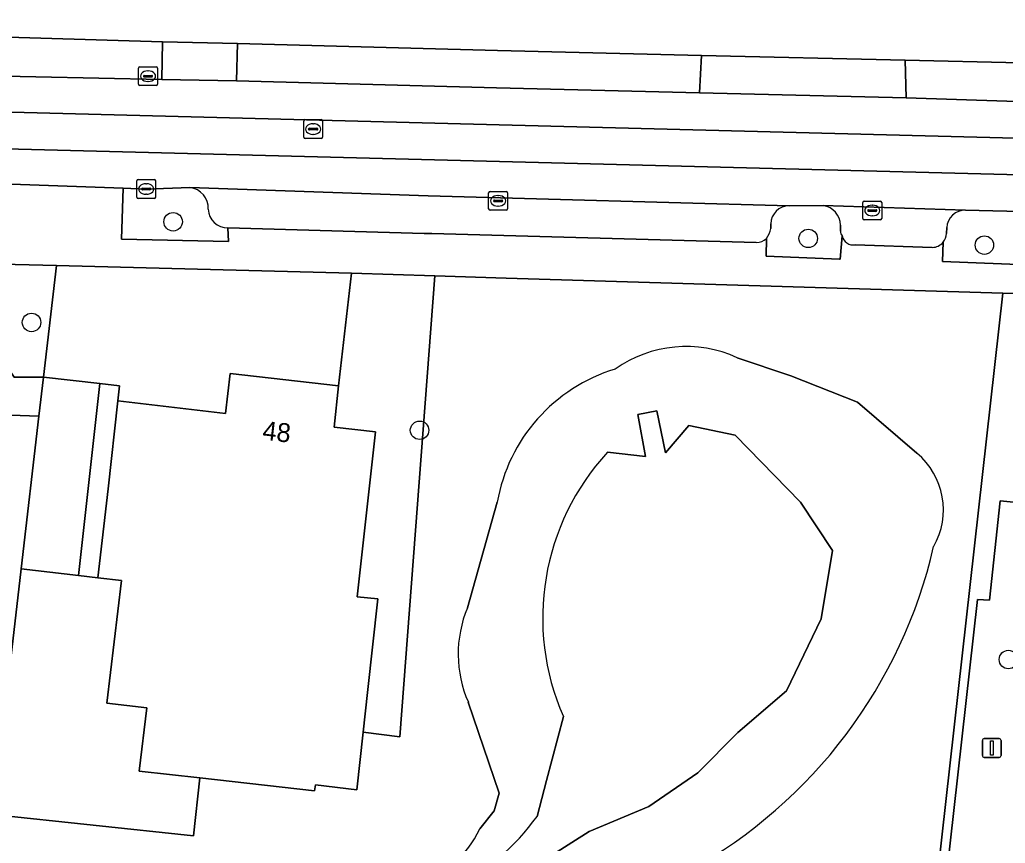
# Model space of a CAD drawing. Extents: x 162082 to 163401, y 388089 to 388636.
# Drawn here: x 162651.6 to 162703.8, y 388424.7 to 388468.3 of the extents above; entities that cross this region are included whole.
import ezdxf

# ---------------------------------------------------------------- set-up
doc = ezdxf.new("R2010")
doc.units = 0
for name, color, linetype in [('IMGEO_Boom', 7, 'Continuous'), ('IMGEO_Erf', 7, 'Continuous'), ('IMGEO_Groenvoorziening', 7, 'Continuous'), ('IMGEO_Haag', 7, 'Continuous'), ('IMGEO_Hek', 7, 'Continuous'), ('IMGEO_Kolk', 7, 'Continuous'), ('IMGEO_Lichtmast', 7, 'Continuous'), ('IMGEO_Meer_plas_ven_vijver', 7, 'Continuous'), ('IMGEO_Oever', 7, 'Continuous'), ('IMGEO_Pand', 7, 'Continuous'), ('IMGEO_Pand_nummerreeks', 7, 'Continuous'), ('IMGEO_Parkeervlak_open', 7, 'Continuous'), ('IMGEO_Rijbaan_lokaal_gesloten', 7, 'Continuous'), ('IMGEO_Rijbaan_lokaal_open', 7, 'Continuous'), ('IMGEO_Rioolput', 7, 'Continuous'), ('IMGEO_Voetpad_open', 7, 'Continuous')]:
    doc.layers.add(name, color=color, linetype=linetype)

msp = doc.modelspace()

# ---------------------------------------------------------------- linework, layer by layer
at = {"layer": 'IMGEO_Boom'}
for centre in [(162659.683, 388457.621), (162693.315, 388456.741), (162702.646, 388456.385), (162652.182, 388452.289), (162672.732, 388446.576), (162703.919, 388434.433)]:
    msp.add_circle(centre, 0.489, dxfattribs=at)
at = {"layer": 'IMGEO_Erf'}
for points in [[(162669.13, 388454.897), (162653.501, 388455.307), (162652.81, 388449.394), (162655.8, 388449.051), (162656.843, 388448.931), (162656.757, 388448.135), (162662.45, 388447.46), (162662.701, 388449.577), (162668.432, 388448.926)], [(162651.629, 388439.243), (162650.112, 388426.22), (162660.763, 388425.098), (162661.092, 388428.162), (162657.883, 388428.521), (162658.281, 388431.878), (162656.173, 388432.128), (162656.942, 388438.612), (162655.703, 388438.759), (162654.664, 388438.882)]]:
    msp.add_lwpolyline(points, close=True, dxfattribs=at)
at = {"layer": 'IMGEO_Groenvoorziening'}
for points in [[(162660.569, 388459.432), (162658.257, 388459.358), (162657.035, 388459.4), (162656.948, 388456.709), (162662.606, 388456.576), (162662.585, 388457.305)], [(162694.107, 388458.481), (162692.306, 388458.472)], [(162700.456, 388456.538), (162700.427, 388455.519), (162705.334, 388455.322), (162705.285, 388458.143)], [(162705.285, 388458.143), (162701.648, 388458.236)], [(162691.332, 388457.512), (162691.333, 388457.27)], [(162695.027, 388457.123), (162695.03, 388457.436)], [(162700.651, 388457.311), (162700.63, 388457.008)], [(162691.099, 388456.743), (162691.087, 388455.795), (162694.973, 388455.65), (162695, 388455.65), (162695.107, 388456.87)], [(162689.556, 388450.423), (162692.396, 388449.456)], [(162692.396, 388449.456), (162695.931, 388448.068), (162699.069, 388445.37)], [(162675.269, 388437.173), (162676.848, 388442.773)], [(162675.922, 388425.469), (162676.678, 388426.41), (162676.948, 388427.36), (162675.315, 388432.175)]]:
    msp.add_lwpolyline(points, dxfattribs=at)
for points in [[(162653.501, 388455.307), (162649.85, 388455.402), (162649.761, 388451.613), (162651.261, 388449.398), (162652.81, 388449.394)], [(162703.619, 388453.844), (162703.613, 388453.844), (162677.318, 388454.629), (162673.534, 388454.753), (162671.689, 388430.345), (162669.742, 388430.581), (162669.404, 388427.535), (162667.227, 388427.798), (162667.173, 388427.482), (162661.092, 388428.162), (162660.763, 388425.098), (162650.112, 388426.22), (162649.986, 388425.138), (162648.442, 388411.886), (162686.158, 388409.327), (162689.064, 388408.838), (162698.446, 388407.702)], [(162673.534, 388454.753), (162669.13, 388454.897), (162668.432, 388448.926), (162668.202, 388446.741), (162670.404, 388446.496), (162669.428, 388437.753), (162670.525, 388437.646), (162669.974, 388432.677), (162669.742, 388430.581), (162671.689, 388430.345)], [(162702.13, 388422.682), (162700.625, 388422.812), (162702.287, 388437.61), (162702.919, 388437.577), (162703.484, 388442.847), (162704.363, 388442.748), (162705.621, 388453.388), (162705.673, 388453.782), (162705.624, 388453.783), (162703.619, 388453.844), (162698.446, 388407.702), (162697.604, 388400.191), (162699.611, 388399.966), (162700.511, 388408.139), (162699.103, 388408.281), (162699.585, 388412.795), (162701.012, 388412.656)], [(162654.664, 388438.882), (162655.703, 388438.759), (162656.236, 388443.476), (162656.757, 388448.135), (162656.843, 388448.931), (162655.8, 388449.051)], [(162651.629, 388439.243), (162652.57, 388447.331), (162647.653, 388447.498), (162646.023, 388447.547), (162645.501, 388440.815), (162644.126, 388434.828), (162641.776, 388431.377), (162642.53, 388412.546), (162644.129, 388409.402), (162646.326, 388407.539), (162674.356, 388404.682), (162680.186, 388403.156), (162683.348, 388402.877), (162685.352, 388404.424), (162688.223, 388403.834), (162689.064, 388408.838), (162686.158, 388409.327), (162648.442, 388411.886), (162649.986, 388425.138), (162650.112, 388426.22)]]:
    msp.add_lwpolyline(points, close=True, dxfattribs=at)
for centre, radius, start, end in [((162660.454, 388458.352), 1.086, 356.3466, 83.9381), ((162692.305, 388457.499), 0.973, 89.9473, 179.2232), ((162693.96, 388457.421), 1.07, 0.7846, 82.1207), ((162662.56, 388458.328), 1.023, 182.4983, 271.4048), ((162701.624, 388457.262), 0.974, 88.5713, 177.138), ((162690.232, 388457.443), 1.115, 321.0682, 351.0472), ((162695.476, 388457.126), 0.449, 180.3608, 214.7337), ((162699.755, 388457.065), 0.877, 323.0867, 356.2829), ((162686.849, 388444.532), 6.483, 65.3211, 125.4098), ((162685.697, 388441.217), 8.984, 106.8453, 170.0281), ((162696.533, 388442.358), 3.938, 330.3625, 49.8973), ((162674.255, 388446.329), 26.373, 299.0113, 347.0332), ((162681.073, 388434.727), 6.298, 157.1485, 203.9061), ((162670.94, 388427.753), 5.481, 284.4557, 335.3672)]:
    msp.add_arc(centre, radius, start, end, dxfattribs=at)
at = {"layer": 'IMGEO_Haag'}
msp.add_lwpolyline([(162654.664, 388438.882), (162655.703, 388438.759), (162656.236, 388443.476), (162656.757, 388448.135), (162656.843, 388448.931), (162655.8, 388449.051)], close=True, dxfattribs=at)
at = {"layer": 'IMGEO_Hek'}
for points in [[(162698.446, 388407.702), (162703.619, 388453.844)], [(162650.112, 388426.22), (162651.629, 388439.243)], [(162654.664, 388438.882), (162651.629, 388439.243)], [(162655.703, 388438.759), (162654.664, 388438.882)]]:
    msp.add_lwpolyline(points, dxfattribs=at)
at = {"layer": 'IMGEO_Kolk'}
for p, q in [((162657.851, 388464.908), (162657.851, 388465.76)), ((162657.926, 388465.834), (162658.778, 388465.834)), ((162658.339, 388465.614), (162658.364, 388465.614)), ((162658.852, 388465.76), (162658.852, 388464.908)), ((162658.11, 388465.328), (162658.11, 388465.34)), ((162658.548, 388465.291), (162658.15, 388465.291)), ((162658.153, 388465.377), (162658.551, 388465.377)), ((162658.594, 388465.34), (162658.594, 388465.328)), ((162658.778, 388464.834), (162657.926, 388464.834)), ((162658.362, 388465.054), (162658.337, 388465.054)), ((162657.756, 388458.932), (162657.756, 388459.784)), ((162657.831, 388459.858), (162658.683, 388459.858)), ((162658.015, 388459.352), (162658.015, 388459.364)), ((162658.058, 388459.401), (162658.456, 388459.401)), ((162658.244, 388459.638), (162658.269, 388459.638)), ((162658.499, 388459.364), (162658.499, 388459.352)), ((162658.757, 388459.784), (162658.757, 388458.932)), ((162658.683, 388458.858), (162657.831, 388458.858)), ((162658.453, 388459.315), (162658.055, 388459.315)), ((162658.267, 388459.078), (162658.242, 388459.078)), ((162676.391, 388458.303), (162676.391, 388459.155)), ((162676.466, 388459.229), (162677.318, 388459.229)), ((162676.879, 388459.009), (162676.904, 388459.009)), ((162677.392, 388459.155), (162677.392, 388458.303)), ((162676.65, 388458.723), (162676.65, 388458.735)), ((162677.088, 388458.686), (162676.69, 388458.686)), ((162676.693, 388458.772), (162677.091, 388458.772)), ((162676.902, 388458.449), (162676.877, 388458.449)), ((162677.134, 388458.735), (162677.134, 388458.723)), ((162696.207, 388457.792), (162696.207, 388458.644)), ((162696.282, 388458.718), (162697.134, 388458.718)), ((162696.695, 388458.498), (162696.72, 388458.498)), ((162697.208, 388458.644), (162697.208, 388457.792)), ((162677.318, 388458.229), (162676.466, 388458.229)), ((162696.466, 388458.212), (162696.466, 388458.224)), ((162696.904, 388458.175), (162696.506, 388458.175)), ((162696.509, 388458.261), (162696.907, 388458.261)), ((162696.718, 388457.938), (162696.693, 388457.938)), ((162696.95, 388458.224), (162696.95, 388458.212)), ((162697.134, 388457.718), (162696.282, 388457.718))]:
    msp.add_line(p, q, dxfattribs=at)
for points in [[(162657.851, 388464.908), (162657.851, 388465.76)], [(162657.926, 388465.834), (162658.778, 388465.834)], [(162658.852, 388465.76), (162658.852, 388464.908)], [(162658.778, 388464.834), (162657.926, 388464.834)], [(162657.756, 388458.932), (162657.756, 388459.784)], [(162657.831, 388459.858), (162658.683, 388459.858)], [(162658.757, 388459.784), (162658.757, 388458.932)], [(162658.683, 388458.858), (162657.831, 388458.858)], [(162676.391, 388458.303), (162676.391, 388459.155)], [(162676.466, 388459.229), (162677.318, 388459.229)], [(162677.392, 388459.155), (162677.392, 388458.303)], [(162696.207, 388457.792), (162696.207, 388458.644)], [(162696.282, 388458.718), (162697.134, 388458.718)], [(162697.208, 388458.644), (162697.208, 388457.792)], [(162677.318, 388458.229), (162676.466, 388458.229)], [(162697.134, 388457.718), (162696.282, 388457.718)]]:
    msp.add_lwpolyline(points, dxfattribs=at)
for centre, radius, start, end in [((162657.928, 388465.758), 0.0765, 91.552, 178.448), ((162657.928, 388465.758), 0.0765, 91.552, 178.448), ((162658.776, 388465.758), 0.0765, 1.552, 88.448), ((162658.776, 388465.758), 0.0765, 1.552, 88.448), ((162658.15, 388465.337), 0.0403, 85.8775, 175.7526), ((162658.147, 388465.327), 0.0366, 178.938, 274.7102), ((162658.551, 388465.334), 0.043, 264.8664, 352.4533), ((162658.555, 388465.339), 0.0386, 1.7309, 96.639), ((162657.928, 388464.91), 0.0765, 181.552, 268.448), ((162657.928, 388464.91), 0.0765, 181.552, 268.448), ((162658.776, 388464.91), 0.0765, 271.552, 358.448), ((162658.776, 388464.91), 0.0765, 271.552, 358.448), ((162657.833, 388459.782), 0.0765, 91.552, 178.448), ((162657.833, 388459.782), 0.0765, 91.552, 178.448), ((162658.055, 388459.361), 0.0403, 85.8775, 175.7526), ((162658.052, 388459.351), 0.0366, 178.938, 274.7102), ((162658.456, 388459.358), 0.043, 264.8664, 352.4533), ((162658.46, 388459.363), 0.0386, 1.7309, 96.639), ((162658.681, 388459.782), 0.0765, 1.552, 88.448), ((162658.681, 388459.782), 0.0765, 1.552, 88.448), ((162657.833, 388458.934), 0.0765, 181.552, 268.448), ((162657.833, 388458.934), 0.0765, 181.552, 268.448), ((162658.681, 388458.934), 0.0765, 271.552, 358.448), ((162658.681, 388458.934), 0.0765, 271.552, 358.448), ((162676.468, 388459.153), 0.0765, 91.552, 178.448), ((162676.468, 388459.153), 0.0765, 91.552, 178.448), ((162677.316, 388459.153), 0.0765, 1.552, 88.448), ((162677.316, 388459.153), 0.0765, 1.552, 88.448), ((162676.468, 388458.305), 0.0765, 181.552, 268.448), ((162676.468, 388458.305), 0.0765, 181.552, 268.448), ((162676.69, 388458.732), 0.0403, 85.8775, 175.7526), ((162676.687, 388458.722), 0.0366, 178.938, 274.7102), ((162677.091, 388458.729), 0.043, 264.8664, 352.4533), ((162677.095, 388458.734), 0.0386, 1.7309, 96.639), ((162677.316, 388458.305), 0.0765, 271.552, 358.448), ((162677.316, 388458.305), 0.0765, 271.552, 358.448), ((162696.284, 388458.642), 0.0765, 91.552, 178.448), ((162696.284, 388458.642), 0.0765, 91.552, 178.448), ((162697.132, 388458.642), 0.0765, 1.552, 88.448), ((162697.132, 388458.642), 0.0765, 1.552, 88.448), ((162696.284, 388457.794), 0.0765, 181.552, 268.448), ((162696.284, 388457.794), 0.0765, 181.552, 268.448), ((162696.506, 388458.221), 0.0403, 85.8775, 175.7526), ((162696.503, 388458.211), 0.0366, 178.938, 274.7102), ((162696.907, 388458.218), 0.043, 264.8664, 352.4533), ((162696.911, 388458.223), 0.0386, 1.7309, 96.639), ((162697.132, 388457.794), 0.0765, 271.552, 358.448), ((162697.132, 388457.794), 0.0765, 271.552, 358.448)]:
    msp.add_arc(centre, radius, start, end, dxfattribs=at)
for centre, major_axis, ratio, start_param, end_param in [((162658.338, 388465.334), (-0.387, 0.002), 0.722429, 4.712389, 7.853982), ((162658.363, 388465.334), (-0.39, 0.002), 0.717154, 1.570796, 4.712389), ((162658.243, 388459.358), (-0.387, 0.002), 0.722429, 4.712389, 7.853982), ((162658.268, 388459.358), (-0.39, 0.002), 0.717154, 1.570796, 4.712389), ((162676.878, 388458.729), (-0.387, 0.002), 0.722429, 4.712389, 7.853982), ((162676.903, 388458.729), (-0.39, 0.002), 0.717154, 1.570796, 4.712389), ((162696.694, 388458.218), (-0.387, 0.002), 0.722429, 4.712389, 7.853982), ((162696.719, 388458.218), (-0.39, 0.002), 0.717154, 1.570796, 4.712389)]:
    msp.add_ellipse(centre, major_axis=major_axis, ratio=ratio, start_param=start_param, end_param=end_param, dxfattribs=at)
at = {"layer": 'IMGEO_Lichtmast'}
for p, q in [((162702.54, 388429.345), (162702.54, 388430.145)), ((162702.54, 388430.145), (162702.54, 388429.345)), ((162702.64, 388430.245), (162703.43, 388430.245)), ((162703.43, 388430.245), (162702.64, 388430.245)), ((162703.53, 388430.145), (162703.53, 388429.345)), ((162703.53, 388429.345), (162703.53, 388430.145)), ((162703.43, 388429.245), (162702.64, 388429.245)), ((162702.64, 388429.245), (162703.43, 388429.245))]:
    msp.add_line(p, q, dxfattribs=at)
msp.add_lwpolyline([(162702.96, 388430.12), (162703.11, 388430.12), (162703.11, 388429.37), (162702.96, 388429.37), (162702.96, 388430.12)], dxfattribs=at)
for centre, start, end in [((162702.64, 388430.145), 90, 180), ((162702.64, 388430.145), 90, 180), ((162703.43, 388430.145), 0, 90), ((162703.43, 388430.145), 360, 90), ((162702.64, 388429.345), 180, 270), ((162702.64, 388429.345), 180, 270), ((162703.43, 388429.345), 270, 0), ((162703.43, 388429.345), 270, 0)]:
    msp.add_arc(centre, 0.1, start, end, dxfattribs=at)
at = {"layer": 'IMGEO_Meer_plas_ven_vijver'}
for points in [[(162689.449, 388446.311), (162686.996, 388446.832), (162685.753, 388445.388), (162685.306, 388447.612), (162684.296, 388447.419), (162684.692, 388445.192), (162682.681, 388445.41)], [(162658.641, 388416.967), (162662.016, 388416.589), (162666.912, 388416.473), (162668.891, 388417.52), (162670.953, 388419.188), (162675.63, 388421.46), (162681.71, 388425.33), (162684.868, 388426.652), (162687.476, 388428.427), (162689.594, 388430.558), (162692.164, 388432.768), (162693.994, 388436.585), (162694.595, 388440.211), (162692.905, 388442.768), (162689.449, 388446.311)], [(162680.347, 388431.408), (162679.446, 388428.021), (162678.962, 388426.124)]]:
    msp.add_lwpolyline(points, dxfattribs=at)
for centre, radius, start, end in [((162692.223, 388436.624), 12.971, 137.3616, 203.7111), ((162669.155, 388433.175), 12.078, 296.1528, 324.2855)]:
    msp.add_arc(centre, radius, start, end, dxfattribs=at)
at = {"layer": 'IMGEO_Oever'}
for points in [[(162692.396, 388449.456), (162689.556, 388450.423)], [(162699.069, 388445.37), (162695.931, 388448.068), (162692.396, 388449.456)], [(162682.681, 388445.41), (162684.692, 388445.192), (162684.296, 388447.419), (162685.306, 388447.612), (162685.753, 388445.388), (162686.996, 388446.832), (162689.449, 388446.311)], [(162689.449, 388446.311), (162692.905, 388442.768), (162694.595, 388440.211), (162693.994, 388436.585), (162692.164, 388432.768), (162689.594, 388430.558), (162687.476, 388428.427), (162684.868, 388426.652), (162681.71, 388425.33), (162675.63, 388421.46), (162670.953, 388419.188), (162668.891, 388417.52), (162666.912, 388416.473), (162662.016, 388416.589), (162658.641, 388416.967)], [(162676.848, 388442.773), (162675.269, 388437.173)], [(162675.315, 388432.175), (162676.948, 388427.36), (162676.678, 388426.41), (162675.922, 388425.469)], [(162678.962, 388426.124), (162679.446, 388428.021), (162680.347, 388431.408)]]:
    msp.add_lwpolyline(points, dxfattribs=at)
for centre, radius, start, end in [((162686.849, 388444.532), 6.483, 65.3211, 125.4098), ((162685.697, 388441.217), 8.984, 106.8453, 170.0281), ((162692.223, 388436.624), 12.971, 137.3616, 203.7111), ((162696.533, 388442.358), 3.938, 330.3625, 49.8973), ((162674.255, 388446.329), 26.373, 299.0113, 347.0332), ((162681.073, 388434.727), 6.298, 157.1485, 203.9061), ((162669.155, 388433.175), 12.078, 296.1528, 324.2855), ((162670.94, 388427.753), 5.481, 284.4557, 335.3672)]:
    msp.add_arc(centre, radius, start, end, dxfattribs=at)
at = {"layer": 'IMGEO_Pand'}
msp.add_lwpolyline([(162662.701, 388449.577), (162662.45, 388447.46), (162656.757, 388448.135), (162656.236, 388443.476), (162655.703, 388438.759), (162656.942, 388438.612), (162656.173, 388432.128), (162658.281, 388431.878), (162657.883, 388428.521), (162661.092, 388428.162), (162667.173, 388427.482), (162667.227, 388427.798), (162669.404, 388427.535), (162669.742, 388430.581), (162669.974, 388432.677), (162670.525, 388437.646), (162669.428, 388437.753), (162670.404, 388446.496), (162668.202, 388446.741), (162668.432, 388448.926)], close=True, dxfattribs=at)
at = {"layer": 'IMGEO_Parkeervlak_open'}
for points in [[(162659.117, 388467.152), (162649.141, 388467.457), (162649.063, 388465.37), (162659.081, 388465.167)], [(162687.661, 388466.43), (162676.853, 388466.691), (162663.087, 388467.066), (162663.044, 388465.084), (162676.815, 388464.718), (162687.566, 388464.449)], [(162698.457, 388466.189), (162687.661, 388466.43), (162687.566, 388464.449), (162698.496, 388464.193)]]:
    msp.add_lwpolyline(points, close=True, dxfattribs=at)
for points in [[(162704.591, 388466.034), (162704.563, 388466.036), (162704.535, 388466.037), (162698.457, 388466.189), (162698.496, 388464.193), (162706.497, 388463.931)], [(162692.306, 388458.472), (162673.195, 388458.994), (162660.569, 388459.432)], [(162701.648, 388458.236), (162694.107, 388458.481)], [(162662.585, 388457.305), (162672.978, 388457.007), (162673.381, 388456.996), (162690.563, 388456.525)], [(162691.333, 388457.27), (162691.332, 388457.512)], [(162695.03, 388457.436), (162695.027, 388457.123)], [(162700.63, 388457.008), (162700.651, 388457.311)], [(162695.809, 388456.398), (162699.886, 388456.268)]]:
    msp.add_lwpolyline(points, dxfattribs=at)
for centre, radius, start, end in [((162660.454, 388458.352), 1.086, 356.3466, 83.9381), ((162692.305, 388457.499), 0.973, 89.9473, 179.2232), ((162693.96, 388457.421), 1.07, 0.7846, 82.1207), ((162662.56, 388458.328), 1.023, 182.4983, 271.4048), ((162701.624, 388457.262), 0.974, 88.5713, 177.138), ((162690.232, 388457.443), 1.115, 321.0682, 351.0472), ((162690.552, 388457.321), 0.796, 270.8116, 313.4532), ((162695.476, 388457.126), 0.449, 180.3608, 214.7337), ((162695.717, 388457.02), 0.628, 193.7679, 278.4011), ((162699.755, 388457.065), 0.877, 323.0867, 356.2829), ((162699.897, 388456.982), 0.714, 269.1234, 321.5689)]:
    msp.add_arc(centre, radius, start, end, dxfattribs=at)
at = {"layer": 'IMGEO_Rijbaan_lokaal_gesloten'}
for points in [[(162644.976, 388465.594), (162634.588, 388465.822), (162628.419, 388466.017), (162621.559, 388466.147), (162618.544, 388466.251), (162618.463, 388464.27), (162675.589, 388462.798), (162711.816, 388461.865)], [(162713.048, 388463.823), (162712.768, 388463.818), (162706.497, 388463.931), (162698.496, 388464.193), (162687.566, 388464.449), (162676.815, 388464.718), (162663.044, 388465.084), (162659.081, 388465.167), (162649.063, 388465.37), (162644.976, 388465.594)], [(162716.906, 388459.796), (162618.418, 388462.308)], [(162622.231, 388460.4), (162623.469, 388460.379), (162625.068, 388460.379), (162645.033, 388459.838), (162650.093, 388459.642), (162657.035, 388459.4), (162658.257, 388459.358), (162660.569, 388459.432), (162673.195, 388458.994), (162692.306, 388458.472), (162694.107, 388458.481), (162701.648, 388458.236), (162705.285, 388458.143), (162713.448, 388457.896), (162717.358, 388457.821)]]:
    msp.add_lwpolyline(points, dxfattribs=at)
at = {"layer": 'IMGEO_Rijbaan_lokaal_open'}
msp.add_lwpolyline([(162663.087, 388467.066), (162659.117, 388467.152), (162659.081, 388465.167), (162663.044, 388465.084)], close=True, dxfattribs=at)
msp.add_lwpolyline([(162711.816, 388461.865), (162675.589, 388462.798), (162618.463, 388464.27), (162618.418, 388462.308), (162716.906, 388459.796)], dxfattribs=at)
at = {"layer": 'IMGEO_Rioolput'}
for p, q in [((162666.672, 388463.033), (162667.524, 388463.033)), ((162666.597, 388462.107), (162666.597, 388462.959)), ((162666.856, 388462.527), (162666.856, 388462.539)), ((162667.294, 388462.49), (162666.896, 388462.49)), ((162666.899, 388462.576), (162667.297, 388462.576)), ((162667.085, 388462.813), (162667.11, 388462.813)), ((162667.34, 388462.539), (162667.34, 388462.527)), ((162667.598, 388462.959), (162667.598, 388462.107)), ((162667.524, 388462.033), (162666.672, 388462.033)), ((162667.108, 388462.253), (162667.083, 388462.253))]:
    msp.add_line(p, q, dxfattribs=at)
for points in [[(162666.672, 388463.033), (162667.524, 388463.033)], [(162666.597, 388462.107), (162666.597, 388462.959)], [(162667.598, 388462.959), (162667.598, 388462.107)], [(162667.524, 388462.033), (162666.672, 388462.033)]]:
    msp.add_lwpolyline(points, dxfattribs=at)
for centre, radius, start, end in [((162666.674, 388462.957), 0.0765, 91.552, 178.448), ((162666.674, 388462.957), 0.0765, 91.552, 178.448), ((162667.522, 388462.957), 0.0765, 1.552, 88.448), ((162667.522, 388462.957), 0.0765, 1.552, 88.448), ((162666.896, 388462.536), 0.0403, 85.8775, 175.7526), ((162666.893, 388462.526), 0.0366, 178.938, 274.7102), ((162667.297, 388462.533), 0.043, 264.8664, 352.4533), ((162667.301, 388462.538), 0.0386, 1.7309, 96.639), ((162666.674, 388462.109), 0.0765, 181.552, 268.448), ((162666.674, 388462.109), 0.0765, 181.552, 268.448), ((162667.522, 388462.109), 0.0765, 271.552, 358.448), ((162667.522, 388462.109), 0.0765, 271.552, 358.448)]:
    msp.add_arc(centre, radius, start, end, dxfattribs=at)
for centre, major_axis, ratio, start_param, end_param in [((162667.084, 388462.533), (-0.387, 0.002), 0.722429, 4.712389, 7.853982), ((162667.109, 388462.533), (-0.39, 0.002), 0.717154, 1.570796, 4.712389)]:
    msp.add_ellipse(centre, major_axis=major_axis, ratio=ratio, start_param=start_param, end_param=end_param, dxfattribs=at)
at = {"layer": 'IMGEO_Voetpad_open'}
for points in [[(162617.043, 388466.513), (162617.108, 388469.532), (162623.434, 388469.405), (162623.422, 388468.141), (162623.574, 388468.172), (162628.447, 388468.027), (162634.653, 388467.828), (162645.028, 388467.596), (162649.141, 388467.457), (162659.117, 388467.152), (162663.087, 388467.066), (162676.853, 388466.691), (162687.661, 388466.43), (162698.457, 388466.189), (162704.535, 388466.037), (162704.563, 388466.036), (162704.591, 388466.034), (162704.633, 388467.177), (162715.162, 388466.88)], [(162614.908, 388456.164), (162621.295, 388456.151), (162635.375, 388455.782), (162649.85, 388455.402), (162653.501, 388455.307), (162669.13, 388454.897), (162673.534, 388454.753), (162677.318, 388454.629), (162703.613, 388453.844), (162703.619, 388453.844), (162705.624, 388453.783), (162705.673, 388453.782), (162705.621, 388453.388), (162710.306, 388452.845), (162710.527, 388452.819), (162728.669, 388450.964), (162743.614, 388449.283), (162743.528, 388448.505), (162743.142, 388445.011), (162744.008, 388444.916), (162744.393, 388448.409), (162746.211, 388464.901), (162748.001, 388464.745), (162748.03, 388465.621)], [(162657.035, 388459.4), (162650.093, 388459.642), (162650.043, 388456.835), (162643.023, 388457.084), (162643.045, 388457.883), (162627.101, 388458.323), (162627.099, 388457.475), (162617.068, 388457.704), (162617.1, 388458.59)], [(162690.563, 388456.525), (162673.381, 388456.996), (162672.978, 388457.007), (162662.585, 388457.305), (162662.606, 388456.576), (162656.948, 388456.709), (162657.035, 388459.4)], [(162717.358, 388457.821), (162713.448, 388457.896), (162705.285, 388458.143), (162705.334, 388455.322), (162700.427, 388455.519), (162700.456, 388456.538)], [(162695.107, 388456.87), (162695, 388455.65), (162694.973, 388455.65), (162691.087, 388455.795), (162691.099, 388456.743)], [(162699.886, 388456.268), (162695.809, 388456.398)]]:
    msp.add_lwpolyline(points, dxfattribs=at)
for points in [[(162649.761, 388451.613), (162649.85, 388455.402), (162635.375, 388455.782), (162635.301, 388452.645), (162638.334, 388452.575), (162638.399, 388454.456), (162647.796, 388454.178), (162647.666, 388450.297), (162647.662, 388450.178), (162648.748, 388450.142), (162648.72, 388448.068), (162647.668, 388448.099), (162647.653, 388447.498), (162652.57, 388447.331), (162652.81, 388449.394), (162651.261, 388449.398)], [(162710.306, 388452.845), (162705.621, 388453.388), (162704.363, 388442.748), (162703.484, 388442.847), (162702.919, 388437.577), (162702.287, 388437.61), (162700.625, 388422.812), (162702.13, 388422.682), (162701.012, 388412.656), (162699.585, 388412.795), (162699.103, 388408.281), (162700.511, 388408.139), (162699.611, 388399.966), (162704.389, 388399.538)], [(162655.8, 388449.051), (162652.81, 388449.394), (162652.57, 388447.331), (162651.629, 388439.243), (162654.664, 388438.882)]]:
    msp.add_lwpolyline(points, close=True, dxfattribs=at)
for centre, radius, start, end in [((162690.552, 388457.321), 0.796, 270.8116, 313.4532), ((162695.717, 388457.02), 0.628, 193.7679, 278.4011), ((162699.897, 388456.982), 0.714, 269.1234, 321.5689)]:
    msp.add_arc(centre, radius, start, end, dxfattribs=at)

# ---------------------------------------------------------------- texts
at = {"layer": 'IMGEO_Pand_nummerreeks'}
msp.add_text('48', height=1, rotation=353.5194, dxfattribs=at).set_placement((162664.378, 388446.085))

doc.saveas('drawing.dxf')
